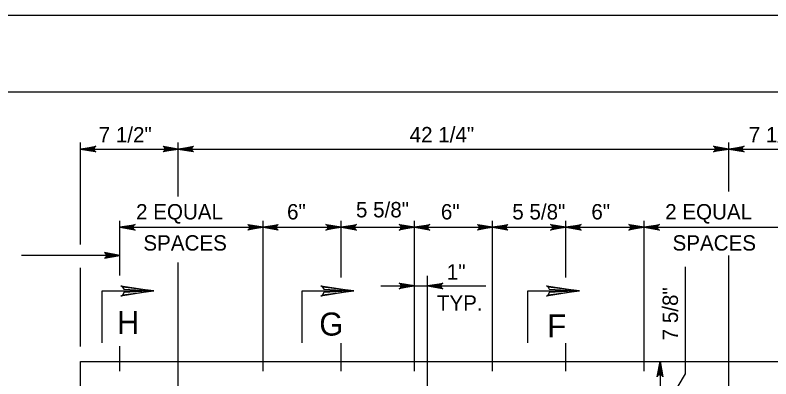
# Model space of a CAD drawing. Extents: x 2087776 to 2104538, y 970919 to 982612.
# Drawn here: x 2096315.3 to 2096798.7, y 982379.5 to 982612.3 of the extents above; entities that cross this region are included whole.
import ezdxf

# ---------------------------------------------------------------- set-up
doc = ezdxf.new("R2010")
doc.units = 0
doc.layers.add('1', color=7, linetype='Continuous')
doc.layers.add('PLT-BNDY', color=7, linetype='Continuous')

msp = doc.modelspace()

# ---------------------------------------------------------------- linework, layer by layer
at = {"layer": '1'}
for p, q in [((2096357.18, 982465.55), (2096357.18, 982530.77)), ((2096419.68, 982496.18), (2096419.68, 982530.77)), ((2096771.77, 982499.42), (2096771.77, 982530.77)), ((2096357.18, 982526.52), (2096834.27, 982526.52)), ((2096382.21, 982445.59), (2096382.21, 982480.5)), ((2096382.21, 982476.52), (2097070.78, 982476.52)), ((2096473.87, 982384.49), (2096473.87, 982480.5)), ((2096523.86, 982444.28), (2096523.86, 982480.5)), ((2096570.74, 982384.49), (2096570.74, 982480.5)), ((2096620.73, 982384.49), (2096620.73, 982480.5)), ((2096667.61, 982444.28), (2096667.61, 982480.5)), ((2096717.6, 982384.49), (2096717.6, 982480.5)), ((2096382.21, 982458.44), (2096319.29, 982458.44)), ((2096771.77, 982356.7), (2096771.77, 982458.33)), ((2096419.68, 982356.7), (2096419.68, 982454.01)), ((2096357.18, 982400.2), (2096357.18, 982450.63)), ((2096743.93, 982451.15), (2096743.93, 982382.72)), ((2096579.07, 982356.15), (2096579.07, 982445.36)), ((2096549.25, 982438.95), (2096616.29, 982438.95)), ((2096382.21, 982384.49), (2096382.21, 982400.49)), ((2096523.86, 982384.49), (2096523.86, 982402.42)), ((2096667.61, 982384.49), (2096667.61, 982402.42)), ((2096357.18, 982061.43), (2096357.18, 982390.6)), ((2096357.18, 982390.6), (2096834.27, 982390.6)), ((2096727.77, 982390.6), (2096727.77, 982327.05)), ((2096743.93, 982382.72), (2096727.77, 982355.62))]:
    msp.add_line(p, q, dxfattribs=at)
for points in [[(2098759.93, 980712.64), (2098759.93, 982563.04), (2096181.19, 982563.04), (2096181.19, 980712.64), (2098759.93, 980712.64), (2098759.93, 980799.12), (2098103.76, 980799.12), (2098103.76, 981011.32), (2098759.93, 981011.32), (2098759.93, 981106.34), (2098103.76, 981106.34), (2098103.76, 980712.64), (2098362.29, 980712.64), (2098362.29, 980799.12), (2098362.29, 980712.64), (2098614.92, 980712.64), (2098614.92, 980799.12), (2098614.92, 980758.72), (2098759.93, 980758.72)], [(2096357.18, 982526.52), (2096366.96, 982528.35), (2096366.59, 982528.09), (2096366.21, 982527.83), (2096366.02, 982527.5), (2096365.82, 982527.17), (2096365.77, 982526.85), (2096365.71, 982526.52), (2096365.77, 982526.19), (2096365.82, 982525.86), (2096366.02, 982525.53), (2096366.21, 982525.21), (2096366.59, 982524.95), (2096366.96, 982524.68), (2096357.18, 982526.52), (2096366.59, 982524.95), (2096366.21, 982525.21), (2096357.18, 982526.52), (2096366.02, 982525.53), (2096365.82, 982525.86), (2096357.18, 982526.52), (2096365.77, 982526.19), (2096365.71, 982526.52), (2096357.18, 982526.52), (2096365.77, 982526.85), (2096365.82, 982527.17), (2096357.18, 982526.52), (2096366.02, 982527.5), (2096366.21, 982527.83), (2096357.18, 982526.52), (2096366.59, 982528.09)], [(2096419.68, 982526.52), (2096409.89, 982524.68), (2096410.27, 982524.95), (2096410.65, 982525.21), (2096410.84, 982525.53), (2096411.04, 982525.86), (2096411.09, 982526.19), (2096411.15, 982526.52), (2096411.09, 982526.85), (2096411.04, 982527.17), (2096410.84, 982527.5), (2096410.65, 982527.83), (2096410.27, 982528.09), (2096409.89, 982528.35), (2096419.68, 982526.52), (2096410.27, 982528.09), (2096410.65, 982527.83), (2096419.68, 982526.52), (2096410.84, 982527.5), (2096411.04, 982527.17), (2096419.68, 982526.52), (2096411.09, 982526.85), (2096411.15, 982526.52), (2096419.68, 982526.52), (2096411.09, 982526.19), (2096411.04, 982525.86), (2096419.68, 982526.52), (2096410.84, 982525.53), (2096410.65, 982525.21), (2096419.68, 982526.52), (2096410.27, 982524.95)], [(2096419.68, 982526.52), (2096429.46, 982528.35), (2096429.09, 982528.09), (2096428.71, 982527.83), (2096428.52, 982527.5), (2096428.32, 982527.17), (2096428.27, 982526.85), (2096428.21, 982526.52), (2096428.27, 982526.19), (2096428.32, 982525.86), (2096428.52, 982525.53), (2096428.71, 982525.21), (2096429.09, 982524.95), (2096429.46, 982524.68), (2096419.68, 982526.52), (2096429.09, 982524.95), (2096428.71, 982525.21), (2096419.68, 982526.52), (2096428.52, 982525.53), (2096428.32, 982525.86), (2096419.68, 982526.52), (2096428.27, 982526.19), (2096428.21, 982526.52), (2096419.68, 982526.52), (2096428.27, 982526.85), (2096428.32, 982527.17), (2096419.68, 982526.52), (2096428.52, 982527.5), (2096428.71, 982527.83), (2096419.68, 982526.52), (2096429.09, 982528.09)], [(2096771.77, 982526.52), (2096761.98, 982524.68), (2096762.36, 982524.95), (2096762.74, 982525.21), (2096762.93, 982525.53), (2096763.13, 982525.86), (2096763.18, 982526.19), (2096763.24, 982526.52), (2096763.18, 982526.85), (2096763.13, 982527.17), (2096762.93, 982527.5), (2096762.74, 982527.83), (2096762.36, 982528.09), (2096761.98, 982528.35), (2096771.77, 982526.52), (2096762.36, 982528.09), (2096762.74, 982527.83), (2096771.77, 982526.52), (2096762.93, 982527.5), (2096763.13, 982527.17), (2096771.77, 982526.52), (2096763.18, 982526.85), (2096763.24, 982526.52), (2096771.77, 982526.52), (2096763.18, 982526.19), (2096763.13, 982525.86), (2096771.77, 982526.52), (2096762.93, 982525.53), (2096762.74, 982525.21), (2096771.77, 982526.52), (2096762.36, 982524.95)], [(2096771.77, 982526.52), (2096781.55, 982528.35), (2096781.18, 982528.09), (2096780.8, 982527.83), (2096780.61, 982527.5), (2096780.41, 982527.17), (2096780.36, 982526.85), (2096780.3, 982526.52), (2096780.36, 982526.19), (2096780.41, 982525.86), (2096780.61, 982525.53), (2096780.8, 982525.21), (2096781.18, 982524.95), (2096781.55, 982524.68), (2096771.77, 982526.52), (2096781.18, 982524.95), (2096780.8, 982525.21), (2096771.77, 982526.52), (2096780.61, 982525.53), (2096780.41, 982525.86), (2096771.77, 982526.52), (2096780.36, 982526.19), (2096780.3, 982526.52), (2096771.77, 982526.52), (2096780.36, 982526.85), (2096780.41, 982527.17), (2096771.77, 982526.52), (2096780.61, 982527.5), (2096780.8, 982527.83), (2096771.77, 982526.52), (2096781.18, 982528.09)], [(2096382.21, 982476.52), (2096391.99, 982478.35), (2096391.62, 982478.09), (2096391.24, 982477.83), (2096391.05, 982477.5), (2096390.85, 982477.17), (2096390.8, 982476.85), (2096390.74, 982476.52), (2096390.8, 982476.19), (2096390.85, 982475.86), (2096391.05, 982475.53), (2096391.24, 982475.21), (2096391.62, 982474.95), (2096391.99, 982474.68), (2096382.21, 982476.52), (2096391.62, 982474.95), (2096391.24, 982475.21), (2096382.21, 982476.52), (2096391.05, 982475.53), (2096390.85, 982475.86), (2096382.21, 982476.52), (2096390.8, 982476.19), (2096390.74, 982476.52), (2096382.21, 982476.52), (2096390.8, 982476.85), (2096390.85, 982477.17), (2096382.21, 982476.52), (2096391.05, 982477.5), (2096391.24, 982477.83), (2096382.21, 982476.52), (2096391.62, 982478.09)], [(2096473.87, 982476.52), (2096464.08, 982474.68), (2096464.46, 982474.95), (2096464.84, 982475.21), (2096465.03, 982475.53), (2096465.23, 982475.86), (2096465.28, 982476.19), (2096465.34, 982476.52), (2096465.28, 982476.85), (2096465.23, 982477.17), (2096465.03, 982477.5), (2096464.84, 982477.83), (2096464.46, 982478.09), (2096464.08, 982478.35), (2096473.87, 982476.52), (2096464.46, 982478.09), (2096464.84, 982477.83), (2096473.87, 982476.52), (2096465.03, 982477.5), (2096465.23, 982477.17), (2096473.87, 982476.52), (2096465.28, 982476.85), (2096465.34, 982476.52), (2096473.87, 982476.52), (2096465.28, 982476.19), (2096465.23, 982475.86), (2096473.87, 982476.52), (2096465.03, 982475.53), (2096464.84, 982475.21), (2096473.87, 982476.52), (2096464.46, 982474.95)], [(2096473.87, 982476.52), (2096483.65, 982478.35), (2096483.28, 982478.09), (2096482.9, 982477.83), (2096482.71, 982477.5), (2096482.51, 982477.17), (2096482.46, 982476.85), (2096482.4, 982476.52), (2096482.46, 982476.19), (2096482.51, 982475.86), (2096482.71, 982475.53), (2096482.9, 982475.21), (2096483.28, 982474.95), (2096483.65, 982474.68), (2096473.87, 982476.52), (2096483.28, 982474.95), (2096482.9, 982475.21), (2096473.87, 982476.52), (2096482.71, 982475.53), (2096482.51, 982475.86), (2096473.87, 982476.52), (2096482.46, 982476.19), (2096482.4, 982476.52), (2096473.87, 982476.52), (2096482.46, 982476.85), (2096482.51, 982477.17), (2096473.87, 982476.52), (2096482.71, 982477.5), (2096482.9, 982477.83), (2096473.87, 982476.52), (2096483.28, 982478.09)], [(2096523.86, 982476.52), (2096514.07, 982474.68), (2096514.45, 982474.95), (2096514.83, 982475.21), (2096515.02, 982475.53), (2096515.22, 982475.86), (2096515.27, 982476.19), (2096515.33, 982476.52), (2096515.27, 982476.85), (2096515.22, 982477.17), (2096515.02, 982477.5), (2096514.83, 982477.83), (2096514.45, 982478.09), (2096514.07, 982478.35), (2096523.86, 982476.52), (2096514.45, 982478.09), (2096514.83, 982477.83), (2096523.86, 982476.52), (2096515.02, 982477.5), (2096515.22, 982477.17), (2096523.86, 982476.52), (2096515.27, 982476.85), (2096515.33, 982476.52), (2096523.86, 982476.52), (2096515.27, 982476.19), (2096515.22, 982475.86), (2096523.86, 982476.52), (2096515.02, 982475.53), (2096514.83, 982475.21), (2096523.86, 982476.52), (2096514.45, 982474.95)], [(2096523.86, 982476.52), (2096533.64, 982478.35), (2096533.27, 982478.09), (2096532.89, 982477.83), (2096532.7, 982477.5), (2096532.5, 982477.17), (2096532.45, 982476.85), (2096532.39, 982476.52), (2096532.45, 982476.19), (2096532.5, 982475.86), (2096532.7, 982475.53), (2096532.89, 982475.21), (2096533.27, 982474.95), (2096533.64, 982474.68), (2096523.86, 982476.52), (2096533.27, 982474.95), (2096532.89, 982475.21), (2096523.86, 982476.52), (2096532.7, 982475.53), (2096532.5, 982475.86), (2096523.86, 982476.52), (2096532.45, 982476.19), (2096532.39, 982476.52), (2096523.86, 982476.52), (2096532.45, 982476.85), (2096532.5, 982477.17), (2096523.86, 982476.52), (2096532.7, 982477.5), (2096532.89, 982477.83), (2096523.86, 982476.52), (2096533.27, 982478.09)], [(2096570.74, 982476.52), (2096560.95, 982474.68), (2096561.33, 982474.95), (2096561.71, 982475.21), (2096561.9, 982475.53), (2096562.1, 982475.86), (2096562.15, 982476.19), (2096562.21, 982476.52), (2096562.15, 982476.85), (2096562.1, 982477.17), (2096561.9, 982477.5), (2096561.71, 982477.83), (2096561.33, 982478.09), (2096560.95, 982478.35), (2096570.74, 982476.52), (2096561.33, 982478.09), (2096561.71, 982477.83), (2096570.74, 982476.52), (2096561.9, 982477.5), (2096562.1, 982477.17), (2096570.74, 982476.52), (2096562.15, 982476.85), (2096562.21, 982476.52), (2096570.74, 982476.52), (2096562.15, 982476.19), (2096562.1, 982475.86), (2096570.74, 982476.52), (2096561.9, 982475.53), (2096561.71, 982475.21), (2096570.74, 982476.52), (2096561.33, 982474.95)], [(2096570.74, 982476.52), (2096580.52, 982478.35), (2096580.15, 982478.09), (2096579.77, 982477.83), (2096579.58, 982477.5), (2096579.38, 982477.17), (2096579.33, 982476.85), (2096579.27, 982476.52), (2096579.33, 982476.19), (2096579.38, 982475.86), (2096579.58, 982475.53), (2096579.77, 982475.21), (2096580.15, 982474.95), (2096580.52, 982474.68), (2096570.74, 982476.52), (2096580.15, 982474.95), (2096579.77, 982475.21), (2096570.74, 982476.52), (2096579.58, 982475.53), (2096579.38, 982475.86), (2096570.74, 982476.52), (2096579.33, 982476.19), (2096579.27, 982476.52), (2096570.74, 982476.52), (2096579.33, 982476.85), (2096579.38, 982477.17), (2096570.74, 982476.52), (2096579.58, 982477.5), (2096579.77, 982477.83), (2096570.74, 982476.52), (2096580.15, 982478.09)], [(2096620.73, 982476.52), (2096610.94, 982474.68), (2096611.32, 982474.95), (2096611.7, 982475.21), (2096611.89, 982475.53), (2096612.09, 982475.86), (2096612.14, 982476.19), (2096612.2, 982476.52), (2096612.14, 982476.85), (2096612.09, 982477.17), (2096611.89, 982477.5), (2096611.7, 982477.83), (2096611.32, 982478.09), (2096610.94, 982478.35), (2096620.73, 982476.52), (2096611.32, 982478.09), (2096611.7, 982477.83), (2096620.73, 982476.52), (2096611.89, 982477.5), (2096612.09, 982477.17), (2096620.73, 982476.52), (2096612.14, 982476.85), (2096612.2, 982476.52), (2096620.73, 982476.52), (2096612.14, 982476.19), (2096612.09, 982475.86), (2096620.73, 982476.52), (2096611.89, 982475.53), (2096611.7, 982475.21), (2096620.73, 982476.52), (2096611.32, 982474.95)], [(2096620.73, 982476.52), (2096630.51, 982478.35), (2096630.14, 982478.09), (2096629.76, 982477.83), (2096629.57, 982477.5), (2096629.37, 982477.17), (2096629.32, 982476.85), (2096629.26, 982476.52), (2096629.32, 982476.19), (2096629.37, 982475.86), (2096629.57, 982475.53), (2096629.76, 982475.21), (2096630.14, 982474.95), (2096630.51, 982474.68), (2096620.73, 982476.52), (2096630.14, 982474.95), (2096629.76, 982475.21), (2096620.73, 982476.52), (2096629.57, 982475.53), (2096629.37, 982475.86), (2096620.73, 982476.52), (2096629.32, 982476.19), (2096629.26, 982476.52), (2096620.73, 982476.52), (2096629.32, 982476.85), (2096629.37, 982477.17), (2096620.73, 982476.52), (2096629.57, 982477.5), (2096629.76, 982477.83), (2096620.73, 982476.52), (2096630.14, 982478.09)], [(2096667.61, 982476.52), (2096657.82, 982474.68), (2096658.2, 982474.95), (2096658.58, 982475.21), (2096658.77, 982475.53), (2096658.97, 982475.86), (2096659.02, 982476.19), (2096659.08, 982476.52), (2096659.02, 982476.85), (2096658.97, 982477.17), (2096658.77, 982477.5), (2096658.58, 982477.83), (2096658.2, 982478.09), (2096657.82, 982478.35), (2096667.61, 982476.52), (2096658.2, 982478.09), (2096658.58, 982477.83), (2096667.61, 982476.52), (2096658.77, 982477.5), (2096658.97, 982477.17), (2096667.61, 982476.52), (2096659.02, 982476.85), (2096659.08, 982476.52), (2096667.61, 982476.52), (2096659.02, 982476.19), (2096658.97, 982475.86), (2096667.61, 982476.52), (2096658.77, 982475.53), (2096658.58, 982475.21), (2096667.61, 982476.52), (2096658.2, 982474.95)], [(2096667.61, 982476.52), (2096677.39, 982478.35), (2096677.02, 982478.09), (2096676.64, 982477.83), (2096676.45, 982477.5), (2096676.25, 982477.17), (2096676.2, 982476.85), (2096676.14, 982476.52), (2096676.2, 982476.19), (2096676.25, 982475.86), (2096676.45, 982475.53), (2096676.64, 982475.21), (2096677.02, 982474.95), (2096677.39, 982474.68), (2096667.61, 982476.52), (2096677.02, 982474.95), (2096676.64, 982475.21), (2096667.61, 982476.52), (2096676.45, 982475.53), (2096676.25, 982475.86), (2096667.61, 982476.52), (2096676.2, 982476.19), (2096676.14, 982476.52), (2096667.61, 982476.52), (2096676.2, 982476.85), (2096676.25, 982477.17), (2096667.61, 982476.52), (2096676.45, 982477.5), (2096676.64, 982477.83), (2096667.61, 982476.52), (2096677.02, 982478.09)], [(2096717.6, 982476.52), (2096707.81, 982474.68), (2096708.19, 982474.95), (2096708.57, 982475.21), (2096708.76, 982475.53), (2096708.96, 982475.86), (2096709.01, 982476.19), (2096709.07, 982476.52), (2096709.01, 982476.85), (2096708.96, 982477.17), (2096708.76, 982477.5), (2096708.57, 982477.83), (2096708.19, 982478.09), (2096707.81, 982478.35), (2096717.6, 982476.52), (2096708.19, 982478.09), (2096708.57, 982477.83), (2096717.6, 982476.52), (2096708.76, 982477.5), (2096708.96, 982477.17), (2096717.6, 982476.52), (2096709.01, 982476.85), (2096709.07, 982476.52), (2096717.6, 982476.52), (2096709.01, 982476.19), (2096708.96, 982475.86), (2096717.6, 982476.52), (2096708.76, 982475.53), (2096708.57, 982475.21), (2096717.6, 982476.52), (2096708.19, 982474.95)], [(2096717.6, 982476.52), (2096727.38, 982478.35), (2096727.01, 982478.09), (2096726.63, 982477.83), (2096726.44, 982477.5), (2096726.24, 982477.17), (2096726.19, 982476.85), (2096726.13, 982476.52), (2096726.19, 982476.19), (2096726.24, 982475.86), (2096726.44, 982475.53), (2096726.63, 982475.21), (2096727.01, 982474.95), (2096727.38, 982474.68), (2096717.6, 982476.52), (2096727.01, 982474.95), (2096726.63, 982475.21), (2096717.6, 982476.52), (2096726.44, 982475.53), (2096726.24, 982475.86), (2096717.6, 982476.52), (2096726.19, 982476.19), (2096726.13, 982476.52), (2096717.6, 982476.52), (2096726.19, 982476.85), (2096726.24, 982477.17), (2096717.6, 982476.52), (2096726.44, 982477.5), (2096726.63, 982477.83), (2096717.6, 982476.52), (2096727.01, 982478.09)], [(2096382.21, 982458.44), (2096372.42, 982460.28), (2096372.8, 982460.02), (2096373.18, 982459.76), (2096373.37, 982459.43), (2096373.57, 982459.1), (2096373.62, 982458.77), (2096373.68, 982458.44), (2096373.62, 982458.12), (2096373.57, 982457.79), (2096373.37, 982457.46), (2096373.18, 982457.13), (2096372.8, 982456.87), (2096372.42, 982456.61), (2096382.21, 982458.44), (2096372.8, 982456.87), (2096373.18, 982457.13), (2096382.21, 982458.44), (2096373.37, 982457.46), (2096373.57, 982457.79), (2096382.21, 982458.44), (2096373.62, 982458.12), (2096373.68, 982458.44), (2096382.21, 982458.44), (2096373.62, 982458.77), (2096373.57, 982459.1), (2096382.21, 982458.44), (2096373.37, 982459.43), (2096373.18, 982459.76), (2096382.21, 982458.44), (2096372.8, 982460.02)], [(2096384.03, 982438.22), (2096384.79, 982436.78), (2096404.06, 982435.71), (2096384.03, 982438.22), (2096383.02, 982439.1), (2096404.06, 982435.71), (2096384.8, 982434.76), (2096384.1, 982433.33), (2096404.06, 982435.71), (2096383.02, 982432.37), (2096384.1, 982433.33)], [(2096511.91, 982438.22), (2096512.66, 982436.78), (2096531.93, 982435.71), (2096511.91, 982438.22), (2096510.89, 982439.1), (2096531.93, 982435.71), (2096512.67, 982434.76), (2096511.97, 982433.33), (2096531.93, 982435.71), (2096510.89, 982432.37), (2096511.97, 982433.33)], [(2096570.74, 982438.95), (2096560.95, 982437.12), (2096561.33, 982437.38), (2096561.71, 982437.64), (2096561.9, 982437.97), (2096562.1, 982438.3), (2096562.15, 982438.63), (2096562.21, 982438.95), (2096562.15, 982439.28), (2096562.1, 982439.61), (2096561.9, 982439.94), (2096561.71, 982440.27), (2096561.33, 982440.53), (2096560.95, 982440.79), (2096570.74, 982438.95), (2096561.33, 982440.53), (2096561.71, 982440.27), (2096570.74, 982438.95), (2096561.9, 982439.94), (2096562.1, 982439.61), (2096570.74, 982438.95), (2096562.15, 982439.28), (2096562.21, 982438.95), (2096570.74, 982438.95), (2096562.15, 982438.63), (2096562.1, 982438.3), (2096570.74, 982438.95), (2096561.9, 982437.97), (2096561.71, 982437.64), (2096570.74, 982438.95), (2096561.33, 982437.38)], [(2096579.07, 982438.95), (2096588.85, 982440.79), (2096588.48, 982440.53), (2096588.1, 982440.27), (2096587.91, 982439.94), (2096587.71, 982439.61), (2096587.66, 982439.28), (2096587.6, 982438.95), (2096587.66, 982438.63), (2096587.71, 982438.3), (2096587.91, 982437.97), (2096588.1, 982437.64), (2096588.48, 982437.38), (2096588.85, 982437.12), (2096579.07, 982438.95), (2096588.48, 982437.38), (2096588.1, 982437.64), (2096579.07, 982438.95), (2096587.91, 982437.97), (2096587.71, 982438.3), (2096579.07, 982438.95), (2096587.66, 982438.63), (2096587.6, 982438.95), (2096579.07, 982438.95), (2096587.66, 982439.28), (2096587.71, 982439.61), (2096579.07, 982438.95), (2096587.91, 982439.94), (2096588.1, 982440.27), (2096579.07, 982438.95), (2096588.48, 982440.53)], [(2096656.19, 982438.22), (2096656.94, 982436.78), (2096676.21, 982435.71), (2096656.19, 982438.22), (2096655.17, 982439.1), (2096676.21, 982435.71), (2096656.95, 982434.76), (2096656.25, 982433.33), (2096676.21, 982435.71), (2096655.17, 982432.37), (2096656.25, 982433.33)], [(2096370.99, 982402.64), (2096370.99, 982435.71), (2096404.06, 982435.71)], [(2096498.86, 982402.64), (2096498.86, 982435.71), (2096531.93, 982435.71)], [(2096643.14, 982402.64), (2096643.14, 982435.71), (2096676.21, 982435.71)], [(2096727.77, 982390.6), (2096729.6, 982380.82), (2096729.34, 982381.19), (2096729.08, 982381.57), (2096728.75, 982381.77), (2096728.42, 982381.96), (2096728.09, 982382.02), (2096727.77, 982382.07), (2096727.44, 982382.02), (2096727.11, 982381.96), (2096726.78, 982381.77), (2096726.45, 982381.57), (2096726.19, 982381.19), (2096725.93, 982380.82), (2096727.77, 982390.6), (2096726.19, 982381.19), (2096726.45, 982381.57), (2096727.77, 982390.6), (2096726.78, 982381.77), (2096727.11, 982381.96), (2096727.77, 982390.6), (2096727.44, 982382.02), (2096727.77, 982382.07), (2096727.77, 982390.6), (2096728.09, 982382.02), (2096728.42, 982381.96), (2096727.77, 982390.6), (2096728.75, 982381.77), (2096729.08, 982381.57), (2096727.77, 982390.6), (2096729.34, 982381.19)]]:
    msp.add_lwpolyline(points, dxfattribs=at)
at = {"layer": 'PLT-BNDY'}
msp.add_lwpolyline([(2096053.23, 982612.25), (2098812.42, 982612.25), (2098812.42, 980663.43), (2096053.23, 980663.43)], close=True, dxfattribs=at)

# ---------------------------------------------------------------- texts
at = {"layer": '1'}
for s, height, p in [('7 1/2"', 9.843, (2096368.77, 982530.75)), ('42 1/4"', 9.843, (2096567.65, 982530.84)), ('7 1/2"', 9.843, (2096784.54, 982530.75)), ('2 EQUAL', 9.843, (2096392.65, 982481.49)), ('6"', 9.843, (2096489.23, 982481.49)), ('5 5/8"', 9.843, (2096533.31, 982482.82)), ('6"', 9.843, (2096587.63, 982481.49)), ('5 5/8"', 9.843, (2096633.29, 982481.48)), ('6"', 9.843, (2096683.86, 982481.49)), ('2 EQUAL', 9.843, (2096731.09, 982481.49)), ('SPACES', 9.843, (2096397.33, 982461.57)), ('SPACES', 9.843, (2096735.78, 982461.57)), ('1"', 9.843, (2096591.41, 982443.02)), ('TYP.', 9.843, (2096585.06, 982423.1)), ('H', 14.76, (2096380.5, 982408.14)), ('G', 14.76, (2096509.85, 982407.17)), ('F', 14.76, (2096655.67, 982405.98))]:
    msp.add_text(s, height=height, dxfattribs=at).set_placement(p)
msp.add_text('7 5/8"', height=9.843, rotation=90, dxfattribs=at).set_placement((2096739.26, 982404.16))

doc.saveas('drawing.dxf')
